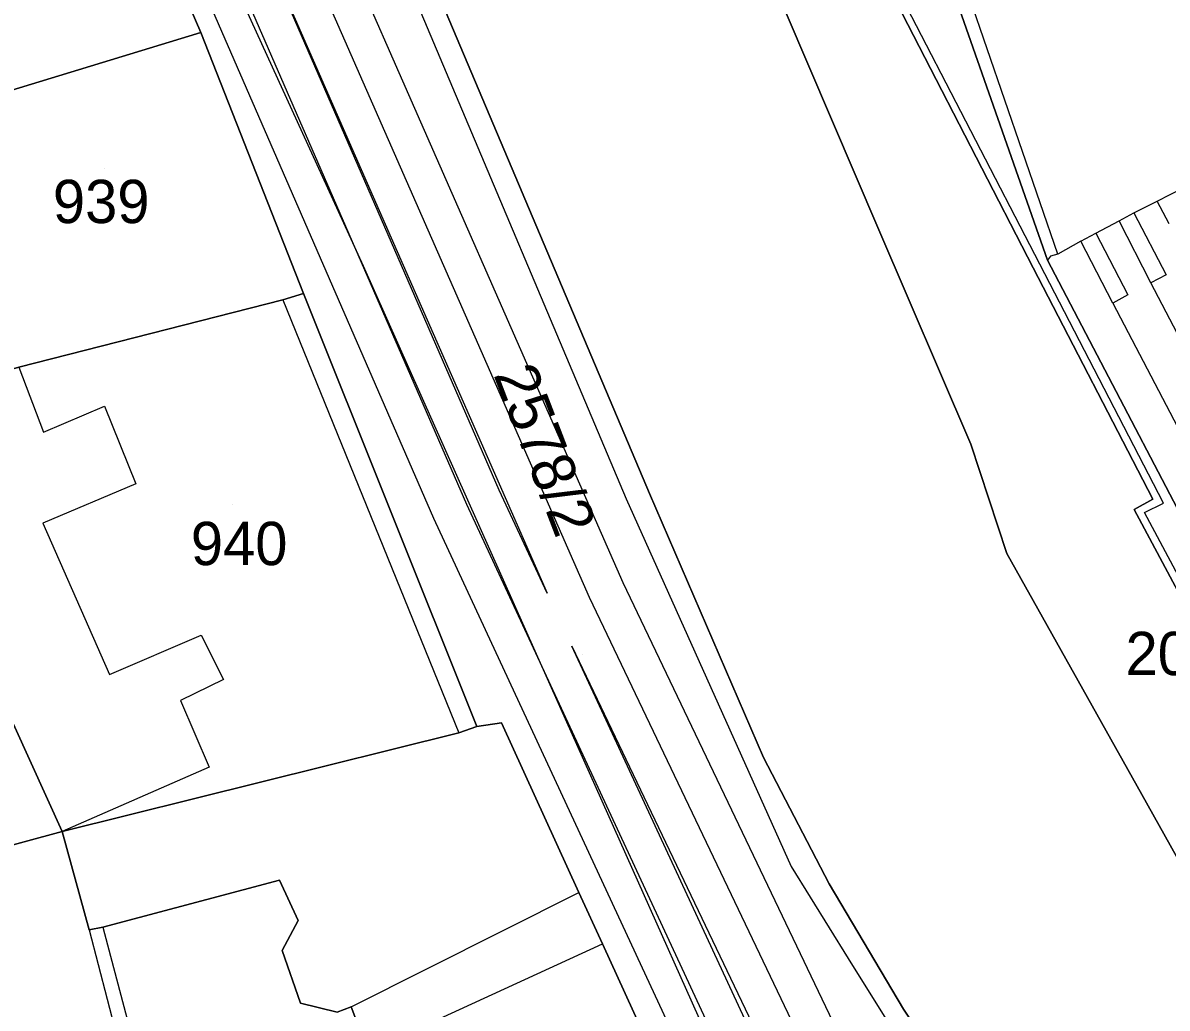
# Model space of a CAD drawing. Extents: x -263423 to -261326, y -1240067 to -1237864.
# Drawn here: x -262588.7 to -262535.9, y -1239211.2 to -1239165.7 of the extents above; entities that cross this region are included whole.
import ezdxf

# ---------------------------------------------------------------- set-up
doc = ezdxf.new("R2010")
doc.units = 0
for name, color, linetype in [('body_kn', 7, 'Continuous'), ('kladpar_druhypozemkov', 7, 'Continuous'), ('kladpar_hranice', 7, 'Continuous'), ('kladpar_parcelnecisla', 7, 'Continuous'), ('kladpar_plochy', 7, 'Continuous'), ('linie', 7, 'Continuous'), ('tarchy_linie', 7, 'Continuous'), ('zappar_hrandruhpozemk', 7, 'Continuous')]:
    doc.layers.add(name, color=color, linetype=linetype)

msp = doc.modelspace()

# ---------------------------------------------------------------- linework, layer by layer
at = {"layer": 'body_kn'}
for p, q in [((-262580.49, -1239166.18), (-262580.49, -1239166.18)), ((-262580.49, -1239166.18), (-262580.49, -1239166.18)), ((-262536.33, -1239173.96), (-262536.33, -1239173.96)), ((-262537.4, -1239174.51), (-262537.4, -1239174.51)), ((-262537.4, -1239174.51), (-262537.4, -1239174.51)), ((-262538.08, -1239174.87), (-262538.08, -1239174.87)), ((-262549.22, -1239175.19), (-262549.22, -1239175.19)), ((-262539.16, -1239175.44), (-262539.16, -1239175.44)), ((-262539.16, -1239175.44), (-262539.16, -1239175.44)), ((-262539.86, -1239175.82), (-262539.86, -1239175.82)), ((-262539.86, -1239175.82), (-262539.86, -1239175.82)), ((-262541.4, -1239176.69), (-262541.4, -1239176.69)), ((-262541.25, -1239176.51), (-262541.25, -1239176.51)), ((-262540.91, -1239176.42), (-262540.91, -1239176.42)), ((-262540.91, -1239176.42), (-262540.91, -1239176.42)), ((-262572.99, -1239176.96), (-262572.99, -1239176.96)), ((-262542.06, -1239177.04), (-262542.06, -1239177.04)), ((-262541.75, -1239176.88), (-262541.75, -1239176.88)), ((-262536.62, -1239177.74), (-262536.62, -1239177.74)), ((-262535.91, -1239177.37), (-262535.91, -1239177.37)), ((-262575.74, -1239178.23), (-262575.74, -1239178.23)), ((-262537.68, -1239178.3), (-262537.68, -1239178.3)), ((-262576.7, -1239178.53), (-262576.7, -1239178.53)), ((-262576.7, -1239178.53), (-262576.7, -1239178.53)), ((-262538.38, -1239178.68), (-262538.38, -1239178.68)), ((-262538.38, -1239178.68), (-262538.38, -1239178.68)), ((-262584.93, -1239183.43), (-262584.93, -1239183.43)), ((-262587.75, -1239184.64), (-262587.75, -1239184.64)), ((-262544.93, -1239185.19), (-262544.93, -1239185.19)), ((-262583.49, -1239187.02), (-262583.49, -1239187.02)), ((-262566.71, -1239187.31), (-262566.71, -1239187.31)), ((-262560.85, -1239187.71), (-262560.85, -1239187.71)), ((-262559.77, -1239187.47), (-262559.77, -1239187.47)), ((-262536.53, -1239187.74), (-262536.53, -1239187.74)), ((-262568.22, -1239187.97), (-262568.22, -1239187.97)), ((-262537.39, -1239188.21), (-262537.39, -1239188.21)), ((-262536.92, -1239188.35), (-262536.92, -1239188.35)), ((-262536.04, -1239187.92), (-262536.04, -1239187.92)), ((-262587.78, -1239188.84), (-262587.78, -1239188.84)), ((-262569.73, -1239188.63), (-262569.73, -1239188.63)), ((-262543.27, -1239190.25), (-262543.27, -1239190.25)), ((-262564.5, -1239192.07), (-262564.5, -1239192.07)), ((-262564.5, -1239192.07), (-262564.5, -1239192.07)), ((-262561, -1239191.58), (-262561, -1239191.58)), ((-262562.56, -1239192.26), (-262562.56, -1239192.26)), ((-262580.47, -1239194.01), (-262580.47, -1239194.01)), ((-262563.36, -1239194.53), (-262563.36, -1239194.53)), ((-262584.7, -1239195.83), (-262584.7, -1239195.83)), ((-262579.44, -1239196.07), (-262579.44, -1239196.07)), ((-262581.42, -1239197.04), (-262581.42, -1239197.04)), ((-262563.92, -1239197.3), (-262563.92, -1239197.3)), ((-262567.74, -1239198.23), (-262567.74, -1239198.23)), ((-262566.6, -1239198.07), (-262566.6, -1239198.07)), ((-262568.58, -1239198.53), (-262568.58, -1239198.53)), ((-262568.58, -1239198.53), (-262568.58, -1239198.53)), ((-262554.51, -1239199.66), (-262554.51, -1239199.66)), ((-262580.1, -1239200.12), (-262580.1, -1239200.12)), ((-262537.04, -1239201.38), (-262537.04, -1239201.38)), ((-262586.89, -1239203.09), (-262586.89, -1239203.09)), ((-262553.23, -1239204.71), (-262553.23, -1239204.71)), ((-262576.85, -1239205.34), (-262576.85, -1239205.34)), ((-262551.47, -1239205.51), (-262551.47, -1239205.51)), ((-262563.03, -1239205.9), (-262563.03, -1239205.9)), ((-262576, -1239207.2), (-262576, -1239207.2)), ((-262585.65, -1239207.63), (-262585.65, -1239207.63)), ((-262585.65, -1239207.63), (-262585.65, -1239207.63)), ((-262585.02, -1239207.51), (-262585.02, -1239207.51)), ((-262585.02, -1239207.51), (-262585.02, -1239207.51)), ((-262561.94, -1239208.27), (-262561.94, -1239208.27)), ((-262576.73, -1239208.58), (-262576.73, -1239208.58)), ((-262550.59, -1239208.96), (-262550.59, -1239208.96)), ((-262575.89, -1239211.02), (-262575.89, -1239211.02)), ((-262573.55, -1239211.19), (-262573.55, -1239211.19)), ((-262573.55, -1239211.19), (-262573.55, -1239211.19))]:
    msp.add_line(p, q, dxfattribs=at)
at = {"layer": 'kladpar_druhypozemkov'}
for p, q in [((-262584.92, -1239172.48), (-262584.92, -1239172.48)), ((-262579.02, -1239187.98), (-262579.02, -1239187.98)), ((-262562.87, -1239194.93), (-262562.87, -1239194.93))]:
    msp.add_line(p, q, dxfattribs=at)
at = {"layer": 'kladpar_hranice'}
for points in [[(-262513.22, -1239243.64), (-262515.95, -1239238.18), (-262524.98, -1239221.66), (-262530.63, -1239212.83), (-262537.04, -1239201.38), (-262543.27, -1239190.25), (-262544.93, -1239185.19), (-262549.22, -1239175.19), (-262559.84, -1239150.36), (-262576.44, -1239111.62), (-262588.69, -1239082.82)], [(-262588.69, -1239082.82), (-262576.44, -1239111.62), (-262559.84, -1239150.36), (-262549.22, -1239175.19), (-262544.93, -1239185.19), (-262543.27, -1239190.25), (-262537.04, -1239201.38), (-262530.63, -1239212.83)], [(-262530.05, -1239244.29), (-262540.43, -1239222.84), (-262548.04, -1239211.3), (-262551.47, -1239205.51), (-262554.51, -1239199.66), (-262559.77, -1239187.47), (-262571.53, -1239159.64), (-262573.88, -1239154.1), (-262572.75, -1239153.15), (-262575.51, -1239148.5), (-262576.13, -1239148.77), (-262586.37, -1239124.56), (-262602.72, -1239085.95)], [(-262543.47, -1239248.83), (-262552.98, -1239228.16), (-262553.37, -1239228.35), (-262555.42, -1239223.66), (-262556.45, -1239221.35), (-262556.06, -1239221.17), (-262561.94, -1239208.27), (-262563.03, -1239205.9), (-262566.6, -1239198.07), (-262567.74, -1239198.23), (-262575.74, -1239178.23), (-262580.49, -1239166.18), (-262584.24, -1239157.46), (-262583.91, -1239157.27), (-262585.24, -1239154.13), (-262585.56, -1239154.25), (-262592.18, -1239140.76), (-262597.89, -1239126.28), (-262610.42, -1239095.63), (-262611.92, -1239091.91)], [(-262575.97, -1239093.5), (-262574.12, -1239097.92), (-262568.87, -1239110.43), (-262570.64, -1239111.24), (-262555.65, -1239147.02), (-262554.67, -1239149.36), (-262553.96, -1239150.85), (-262555.22, -1239151.47), (-262542.06, -1239177.04), (-262536.53, -1239187.74), (-262537.39, -1239188.21), (-262525.16, -1239211.11), (-262527.31, -1239212.2), (-262512.17, -1239243.11), (-262513.22, -1239243.64)], [(-262523.75, -1239210.45), (-262541.4, -1239176.69), (-262551.51, -1239147.82), (-262551.4, -1239147.78), (-262548.11, -1239146.52), (-262548, -1239146.96), (-262547.76, -1239147.4), (-262544.01, -1239145.82), (-262540.6, -1239144.38), (-262538.19, -1239143.36), (-262520.87, -1239136.05)], [(-262551.51, -1239147.82), (-262541.4, -1239176.69), (-262523.75, -1239210.45), (-262524.84, -1239210.96), (-262525.16, -1239211.11), (-262537.39, -1239188.21), (-262536.53, -1239187.74), (-262542.06, -1239177.04), (-262555.22, -1239151.47), (-262553.96, -1239150.85), (-262554.67, -1239149.36), (-262554.37, -1239149.22), (-262551.51, -1239147.82)], [(-262585.56, -1239154.25), (-262585.24, -1239154.13), (-262583.91, -1239157.27), (-262584.24, -1239157.46), (-262580.49, -1239166.18), (-262605.98, -1239173.95), (-262609.24, -1239174.96), (-262622.08, -1239178.68), (-262621.47, -1239171.45), (-262620.91, -1239165.87), (-262610.17, -1239162.23), (-262602.75, -1239159.91), (-262601.92, -1239159.61), (-262600.45, -1239159.14), (-262585.56, -1239154.25)], [(-262571.53, -1239159.64), (-262559.77, -1239187.47), (-262554.51, -1239199.66), (-262551.47, -1239205.51), (-262548.04, -1239211.3), (-262540.43, -1239222.84), (-262530.05, -1239244.29)], [(-262580.49, -1239166.18), (-262575.74, -1239178.23), (-262576.7, -1239178.53), (-262588.89, -1239181.63), (-262590.68, -1239182.16), (-262595.72, -1239183.64), (-262605.3, -1239186.36), (-262607.87, -1239178.93), (-262609.24, -1239174.96), (-262605.98, -1239173.95), (-262580.49, -1239166.18)], [(-262576.7, -1239178.53), (-262575.74, -1239178.23), (-262567.74, -1239198.23), (-262568.58, -1239198.53), (-262586.89, -1239203.09), (-262595.72, -1239183.64), (-262590.68, -1239182.16), (-262588.89, -1239181.63), (-262576.7, -1239178.53)], [(-262630.08, -1239193.44), (-262605.3, -1239186.36), (-262595.72, -1239183.64), (-262586.89, -1239203.09), (-262590.59, -1239204.09), (-262609.61, -1239209.14), (-262613.74, -1239210.48), (-262616.76, -1239205.6), (-262618.83, -1239203.2), (-262623.25, -1239200.32), (-262628.25, -1239198.81), (-262630.08, -1239193.44)], [(-262568.58, -1239198.53), (-262567.74, -1239198.23), (-262566.6, -1239198.07), (-262563.03, -1239205.9), (-262561.94, -1239208.27), (-262556.06, -1239221.17), (-262556.45, -1239221.35), (-262567.75, -1239224.41), (-262576.18, -1239226.96), (-262577.55, -1239222.74), (-262569.94, -1239220.42), (-262572.77, -1239213.24), (-262573.55, -1239211.19), (-262574.19, -1239211.43), (-262575.89, -1239211.02), (-262576.73, -1239208.58), (-262576, -1239207.2), (-262576.85, -1239205.34), (-262585.02, -1239207.51), (-262585.65, -1239207.63), (-262586.89, -1239203.09), (-262568.58, -1239198.53)], [(-262590.59, -1239204.09), (-262586.89, -1239203.09), (-262585.65, -1239207.63), (-262585.02, -1239207.51), (-262576.85, -1239205.34), (-262576, -1239207.2), (-262576.73, -1239208.58), (-262575.89, -1239211.02), (-262574.19, -1239211.43), (-262573.55, -1239211.19), (-262572.77, -1239213.24), (-262569.94, -1239220.42), (-262577.55, -1239222.74), (-262576.18, -1239226.96), (-262579.62, -1239227.77), (-262580.26, -1239227.95), (-262583.45, -1239228.45), (-262587.85, -1239229.44), (-262601.81, -1239232.57)]]:
    msp.add_lwpolyline(points, dxfattribs=at)
at = {"layer": 'kladpar_plochy'}
for points in [[(-262530.63, -1239212.83), (-262537.04, -1239201.38), (-262543.27, -1239190.25), (-262544.93, -1239185.19), (-262549.22, -1239175.19), (-262559.84, -1239150.36), (-262576.44, -1239111.62), (-262588.69, -1239082.82)], [(-262588.69, -1239082.82), (-262576.44, -1239111.62), (-262559.84, -1239150.36), (-262549.22, -1239175.19), (-262544.93, -1239185.19), (-262543.27, -1239190.25), (-262537.04, -1239201.38), (-262530.63, -1239212.83)], [(-262602.72, -1239085.95), (-262586.37, -1239124.56), (-262576.13, -1239148.77), (-262577.11, -1239149.18), (-262577.8, -1239149.48), (-262583.35, -1239136.01), (-262584.76, -1239133.59), (-262586.85, -1239134.43), (-262577.99, -1239155.7), (-262577.25, -1239156.48), (-262576.32, -1239156.88), (-262575.81, -1239155.72), (-262574.73, -1239154.82), (-262573.88, -1239154.1), (-262571.53, -1239159.64), (-262559.77, -1239187.47), (-262554.51, -1239199.66), (-262551.47, -1239205.51), (-262548.04, -1239211.3), (-262540.43, -1239222.84), (-262530.05, -1239244.29)], [(-262530.05, -1239244.29), (-262540.43, -1239222.84), (-262548.04, -1239211.3), (-262551.47, -1239205.51), (-262554.51, -1239199.66), (-262559.77, -1239187.47), (-262571.53, -1239159.64), (-262573.88, -1239154.1), (-262572.75, -1239153.15), (-262575.51, -1239148.5), (-262576.13, -1239148.77), (-262586.37, -1239124.56), (-262602.72, -1239085.95)], [(-262543.47, -1239248.83), (-262552.98, -1239228.16), (-262553.37, -1239228.35), (-262555.42, -1239223.66), (-262556.45, -1239221.35), (-262556.06, -1239221.17), (-262561.94, -1239208.27), (-262563.03, -1239205.9), (-262566.6, -1239198.07), (-262567.74, -1239198.23), (-262575.74, -1239178.23), (-262580.49, -1239166.18), (-262584.24, -1239157.46), (-262583.91, -1239157.27), (-262585.24, -1239154.13), (-262585.56, -1239154.25), (-262592.18, -1239140.76), (-262597.89, -1239126.28), (-262610.42, -1239095.63), (-262611.92, -1239091.91)], [(-262575.97, -1239093.5), (-262574.12, -1239097.92), (-262568.87, -1239110.43), (-262570.64, -1239111.24), (-262555.65, -1239147.02), (-262554.67, -1239149.36), (-262553.96, -1239150.85), (-262555.22, -1239151.47), (-262542.06, -1239177.04), (-262536.53, -1239187.74), (-262537.39, -1239188.21), (-262525.16, -1239211.11)], [(-262523.75, -1239210.45), (-262541.4, -1239176.69), (-262551.51, -1239147.82), (-262551.4, -1239147.78), (-262548.11, -1239146.52), (-262548, -1239146.96), (-262547.76, -1239147.4), (-262544.01, -1239145.82), (-262540.6, -1239144.38), (-262538.19, -1239143.36), (-262520.87, -1239136.05)], [(-262590.59, -1239204.09), (-262586.89, -1239203.09), (-262585.65, -1239207.63), (-262585.02, -1239207.51), (-262576.85, -1239205.34), (-262576, -1239207.2), (-262576.73, -1239208.58), (-262575.89, -1239211.02), (-262574.19, -1239211.43), (-262573.55, -1239211.19), (-262572.77, -1239213.24), (-262569.94, -1239220.42), (-262577.55, -1239222.74), (-262576.18, -1239226.96), (-262579.62, -1239227.77), (-262580.26, -1239227.95), (-262583.45, -1239228.45), (-262587.85, -1239229.44), (-262601.81, -1239232.57)]]:
    msp.add_lwpolyline(points, dxfattribs=at)
for points in [[(-262551.51, -1239147.82), (-262541.4, -1239176.69), (-262523.75, -1239210.45), (-262524.84, -1239210.96), (-262525.16, -1239211.11), (-262537.39, -1239188.21), (-262536.53, -1239187.74), (-262542.06, -1239177.04), (-262555.22, -1239151.47), (-262553.96, -1239150.85), (-262554.67, -1239149.36), (-262554.37, -1239149.22)], [(-262585.56, -1239154.25), (-262585.24, -1239154.13), (-262583.91, -1239157.27), (-262584.24, -1239157.46), (-262580.49, -1239166.18), (-262605.98, -1239173.95), (-262609.24, -1239174.96), (-262622.08, -1239178.68), (-262621.47, -1239171.45), (-262620.91, -1239165.87), (-262610.17, -1239162.23), (-262602.75, -1239159.91), (-262601.92, -1239159.61), (-262600.45, -1239159.14)], [(-262580.49, -1239166.18), (-262575.74, -1239178.23), (-262576.7, -1239178.53), (-262588.89, -1239181.63), (-262590.68, -1239182.16), (-262595.72, -1239183.64), (-262605.3, -1239186.36), (-262607.87, -1239178.93), (-262609.24, -1239174.96), (-262605.98, -1239173.95)], [(-262576.7, -1239178.53), (-262575.74, -1239178.23), (-262567.74, -1239198.23), (-262568.58, -1239198.53), (-262586.89, -1239203.09), (-262595.72, -1239183.64), (-262590.68, -1239182.16), (-262588.89, -1239181.63)], [(-262630.08, -1239193.44), (-262605.3, -1239186.36), (-262595.72, -1239183.64), (-262586.89, -1239203.09), (-262590.59, -1239204.09), (-262609.61, -1239209.14), (-262613.74, -1239210.48), (-262616.76, -1239205.6), (-262618.83, -1239203.2), (-262623.25, -1239200.32), (-262628.25, -1239198.81)], [(-262568.58, -1239198.53), (-262567.74, -1239198.23), (-262566.6, -1239198.07), (-262563.03, -1239205.9), (-262561.94, -1239208.27), (-262556.06, -1239221.17), (-262556.45, -1239221.35), (-262567.75, -1239224.41), (-262576.18, -1239226.96), (-262577.55, -1239222.74), (-262569.94, -1239220.42), (-262572.77, -1239213.24), (-262573.55, -1239211.19), (-262574.19, -1239211.43), (-262575.89, -1239211.02), (-262576.73, -1239208.58), (-262576, -1239207.2), (-262576.85, -1239205.34), (-262585.02, -1239207.51), (-262585.65, -1239207.63), (-262586.89, -1239203.09)]]:
    msp.add_lwpolyline(points, close=True, dxfattribs=at)
at = {"layer": 'linie'}
msp.add_lwpolyline([(-262611.92, -1239091.91), (-262610.42, -1239095.63), (-262597.89, -1239126.28), (-262592.18, -1239140.76), (-262585.56, -1239154.25), (-262585.24, -1239154.13), (-262583.91, -1239157.27), (-262584.24, -1239157.46), (-262580.49, -1239166.18), (-262575.74, -1239178.23), (-262567.74, -1239198.23), (-262566.6, -1239198.07), (-262563.03, -1239205.9), (-262561.94, -1239208.27), (-262556.06, -1239221.17), (-262556.45, -1239221.35), (-262555.42, -1239223.66), (-262553.37, -1239228.35), (-262552.98, -1239228.16), (-262543.47, -1239248.83)], dxfattribs=at)
at = {"layer": 'tarchy_linie'}
for points in [[(-262613.69, -1239082.95), (-262613.02, -1239084.51), (-262614.02, -1239086.51), (-262611.52, -1239092.51), (-262609.52, -1239093.01), (-262608.25, -1239095.76), (-262603.42, -1239104.28), (-262598.61, -1239116.19), (-262583.38, -1239153.1), (-262568.22, -1239187.97), (-262543.46, -1239241.35), (-262541.52, -1239246.51), (-262539.02, -1239246.51), (-262535.23, -1239256.14), (-262511.56, -1239307.97), (-262487.76, -1239359.26), (-262467.57, -1239391.97), (-262444.02, -1239444.87), (-262442.69, -1239447.27)], [(-262608.18, -1239084.44), (-262606.82, -1239087.41), (-262583.45, -1239147.08), (-262580.29, -1239151.85), (-262562.56, -1239192.26), (-262546.67, -1239225.53), (-262533.38, -1239253.98), (-262525.2, -1239271.38), (-262508.02, -1239307.59), (-262503.72, -1239317.17), (-262482.39, -1239363.59), (-262461.46, -1239409.68), (-262443.58, -1239447.57)], [(-262605.27, -1239086.7), (-262581.93, -1239146.29), (-262578.79, -1239151.03), (-262561, -1239191.58), (-262545.14, -1239224.8), (-262531.84, -1239253.26)], [(-262513.32, -1239308.08), (-262536.53, -1239257.27), (-262538.66, -1239258.23), (-262538.73, -1239258.09), (-262539.34, -1239256.66), (-262539.63, -1239255.97), (-262540.03, -1239255.11), (-262537.8, -1239254.11), (-262540.14, -1239248.16), (-262542.66, -1239248.16), (-262544.98, -1239241.99), (-262569.73, -1239188.63), (-262584.91, -1239153.73), (-262600.14, -1239116.81), (-262604.91, -1239105), (-262609.75, -1239096.45), (-262610.69, -1239094.42)], [(-262564.5, -1239192.07), (-262566.71, -1239187.31), (-262579.74, -1239157.33), (-262564.5, -1239192.07)], [(-262540.38, -1239244.86), (-262541.94, -1239240.71), (-262563.36, -1239194.53), (-262548.2, -1239226.26), (-262539.52, -1239244.86), (-262540.38, -1239244.86)]]:
    msp.add_lwpolyline(points, dxfattribs=at)
at = {"layer": 'zappar_hrandruhpozemk'}
for p, q in [((-262540.91, -1239176.42), (-262550.66, -1239148.08)), ((-262541.75, -1239176.88), (-262554.84, -1239151.56)), ((-262572.55, -1239160), (-262560.85, -1239187.71)), ((-262535.77, -1239175.02), (-262536.33, -1239173.96)), ((-262538.38, -1239178.68), (-262539.86, -1239175.82)), ((-262572.99, -1239176.96), (-262563.92, -1239197.3)), ((-262576.7, -1239178.53), (-262568.58, -1239198.53)), ((-262538.38, -1239178.68), (-262514.04, -1239225.26)), ((-262587.78, -1239188.84), (-262584.7, -1239195.83)), ((-262573.55, -1239211.19), (-262563.03, -1239205.9)), ((-262585.65, -1239207.63), (-262583.78, -1239214.78)), ((-262572.77, -1239213.24), (-262561.94, -1239208.27))]:
    msp.add_line(p, q, dxfattribs=at)
for points in [[(-262611.92, -1239091.91), (-262610.58, -1239091.31), (-262610.07, -1239091.25), (-262609.63, -1239091.39), (-262609.32, -1239091.91), (-262608.95, -1239092.49), (-262595.33, -1239125.38), (-262582.13, -1239156.93), (-262572.99, -1239176.96)], [(-262539.86, -1239175.82), (-262539.16, -1239175.44), (-262538.08, -1239174.87), (-262537.4, -1239174.51), (-262536.33, -1239173.96), (-262534.53, -1239173.05), (-262534.01, -1239174.13)], [(-262537.4, -1239174.51), (-262535.91, -1239177.37), (-262536.62, -1239177.74)], [(-262512.24, -1239224.38), (-262536.62, -1239177.74), (-262538.08, -1239174.87)], [(-262539.16, -1239175.44), (-262537.68, -1239178.3), (-262538.38, -1239178.68)], [(-262539.86, -1239175.82), (-262540.91, -1239176.42), (-262541.25, -1239176.51), (-262541.4, -1239176.69)], [(-262524.84, -1239210.96), (-262536.92, -1239188.35), (-262536.04, -1239187.92), (-262541.75, -1239176.88)], [(-262588.89, -1239181.63), (-262587.75, -1239184.64), (-262584.93, -1239183.43), (-262583.49, -1239187.02), (-262587.78, -1239188.84)], [(-262560.85, -1239187.71), (-262553.23, -1239204.71), (-262550.59, -1239208.96), (-262540.97, -1239224.36), (-262531.33, -1239245.09)], [(-262584.7, -1239195.83), (-262580.47, -1239194.01), (-262579.44, -1239196.07), (-262581.42, -1239197.04), (-262580.1, -1239200.12), (-262586.89, -1239203.09)], [(-262563.92, -1239197.3), (-262553.63, -1239220.33), (-262540.5, -1239249.34), (-262530.63, -1239271.03), (-262522.41, -1239289.51), (-262505.18, -1239328.46)], [(-262585.02, -1239207.51), (-262583.14, -1239214.61), (-262582.56, -1239216.91), (-262579.62, -1239227.77)]]:
    msp.add_lwpolyline(points, dxfattribs=at)

# ---------------------------------------------------------------- texts
at = {"layer": 'kladpar_parcelnecisla'}
for s, p in [('939', (-262587.321, -1239174.98)), ('940', (-262580.95, -1239190.78)), ('2048/9', (-262537.79, -1239195.86))]:
    msp.add_text(s, height=2, dxfattribs=at).set_placement(p)
msp.add_text('2578/2', height=2, rotation=291, dxfattribs=at).set_placement((-262566.988, -1239181.972))

doc.saveas('drawing.dxf')
